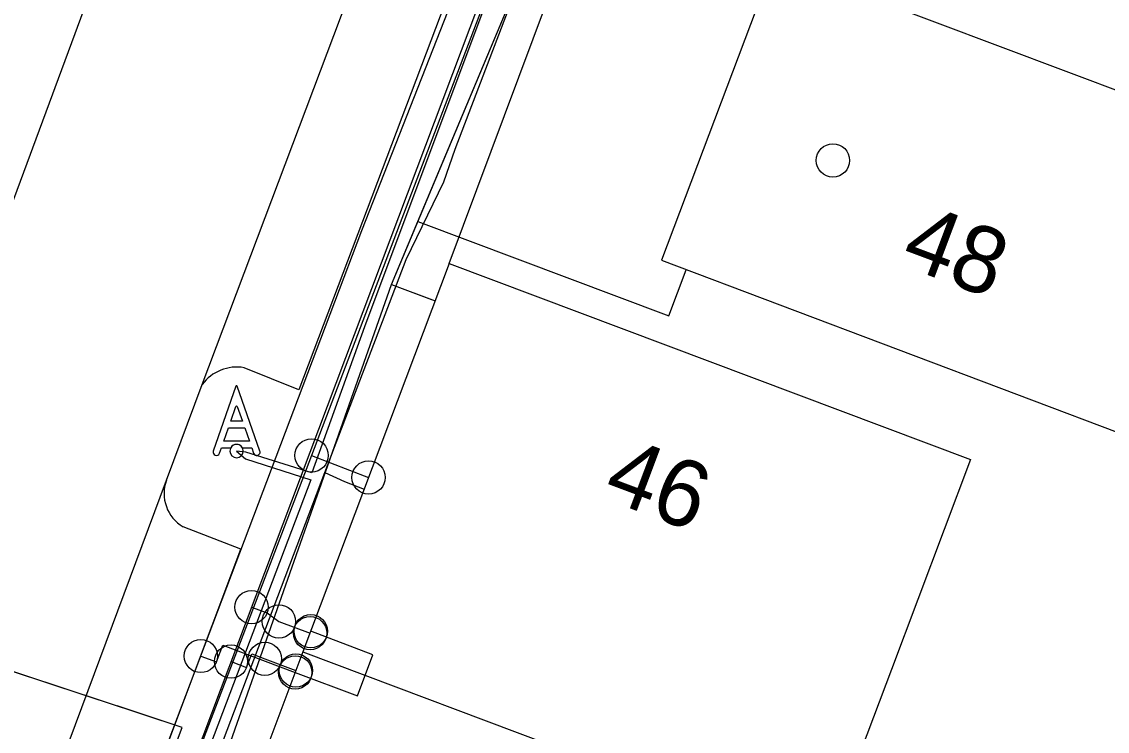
# Model space of a CAD drawing. Extents: x 192672 to 192910, y 446344 to 446512.
# Drawn here: x 192756.71 to 192773.02, y 446432.42 to 446443.08 of the extents above; entities that cross this region are included whole.
import ezdxf

# ---------------------------------------------------------------- set-up
doc = ezdxf.new("R2010")
doc.units = 0
for name, color, linetype in [('B-OI-KL-BUISLEIDING_OLIEGASCHEMICALIEN_GASLAGEDRUK-G', 7, 'Continuous'), ('B-OI-KL-DATA-G', 7, 'Continuous'), ('B-OI-KL-DATA_DUCT-G', 7, 'Continuous'), ('B-OI-KL-DATA_GTWP-S', 7, 'Continuous'), ('B-OI-KL-DATA_KABELBED-G', 7, 'Continuous'), ('B-OI-KL-DATA_MANTELBUIS-G', 7, 'Continuous'), ('B-OI-KL-DATA_MOF-S', 7, 'Continuous'), ('B-OI-KL-ET_LS-G', 7, 'Continuous'), ('B-OI-KL-ET_LS_DELIVERYPOINT-S', 7, 'Continuous'), ('B-OI-KL-ET_LS_MOF-S', 7, 'Continuous'), ('B-OI-KL-GAS_LD_AFTAKZADEL-S', 7, 'Continuous'), ('B-OI-KL-GAS_LD_DELIVERYPOINT-S', 7, 'Continuous'), ('B-OI-KL-GAS_LD_OVERGANGSSTUK-S', 7, 'Continuous'), ('B-OI-RI-RIOOLVRIJVERVAL-G', 7, 'Continuous'), ('bovenleidingmast', 7, 'Continuous'), ('Default', 7, 'Continuous'), ('huisnummerreeks BGT', 7, 'Continuous'), ('kant open verharding', 7, 'Continuous'), ('kant verharding', 7, 'Continuous'), ('pand op maaiveld vlak', 7, 'Continuous')]:
    doc.layers.add(name, color=color, linetype=linetype)

# ---------------------------------------------------------------- blocks, each defined once
blk = doc.blocks.new('B-OI-KL-GAS_LD_AFTAKZADEL-S')
at = {"layer": 'Default'}
blk.add_circle((0, 0), 0.25, dxfattribs=at)
blk = doc.blocks.new('B-OI-KL-GAS_LD_DELIVERYPOINT-S')
at = {"layer": 'Default'}
blk.add_circle((0, 0), 0.25, dxfattribs=at)
blk = doc.blocks.new('B-OI-KL-GAS_LD_OVERGANGSSTUK-S')
at = {"layer": 'Default'}
blk.add_circle((0, 0), 0.25, dxfattribs=at)
blk = doc.blocks.new('B-OI-KL-ET_LS_DELIVERYPOINT-S')
at = {"layer": 'Default'}
blk.add_circle((0, 0), 0.25, dxfattribs=at)
blk = doc.blocks.new('B-OI-KL-ET_LS_MOF-S')
at = {"layer": 'Default'}
blk.add_circle((0, 0), 0.25, dxfattribs=at)
blk = doc.blocks.new('B-OI-KL-DATA_GTWP-S')
at = {"layer": 'Default'}
blk.add_circle((0, 0), 0.25, dxfattribs=at)
blk = doc.blocks.new('B-OI-KL-DATA_MOF-S')
at = {"layer": 'Default'}
blk.add_circle((0, 0), 0.25, dxfattribs=at)

msp = doc.modelspace()

# ---------------------------------------------------------------- linework, layer by layer
at = {"layer": 'B-OI-KL-BUISLEIDING_OLIEGASCHEMICALIEN_GASLAGEDRUK-G'}
for points in [[(192808.99, 446509.756), (192805.748, 446508.276), (192801.187, 446506.24), (192794.261, 446502.995), (192789.059, 446500.595), (192784.967, 446498.672), (192784.158, 446498.207), (192778.689, 446484.216), (192775.51, 446475.031), (192756.472, 446424.494), (192754.598, 446419.974), (192751.089, 446410.462)], [(192760.162, 446434.287), (192760.396, 446434.199), (192760.573, 446434.071)], [(192760.573, 446434.071), (192761.041, 446433.895)], [(192759.853, 446433.467), (192760.087, 446433.379), (192760.164, 446433.583), (192760.361, 446433.509)], [(192760.361, 446433.509), (192760.829, 446433.333)]]:
    msp.add_lwpolyline(points, dxfattribs=at)
at = {"layer": 'B-OI-KL-DATA-G'}
for points in [[(192757.844, 446425.655), (192756.715, 446426.08), (192759.12, 446432.478), (192750.822, 446435.215), (192749.794, 446435.599), (192768.74, 446486.807), (192770.369, 446486.306), (192778.924, 446483.081), (192784.343, 446497.176), (192794.941, 446502.078), (192811.396, 446509.756)], [(192757.844, 446425.655), (192756.715, 446426.08), (192759.12, 446432.478), (192750.822, 446435.215), (192749.794, 446435.599), (192768.74, 446486.807), (192770.369, 446486.306), (192778.924, 446483.081), (192784.343, 446497.176), (192794.941, 446502.078), (192811.396, 446509.756)], [(192757.844, 446425.655), (192756.715, 446426.08), (192759.12, 446432.478), (192750.822, 446435.215), (192749.794, 446435.599), (192768.74, 446486.807), (192770.369, 446486.306), (192778.924, 446483.081), (192784.343, 446497.176), (192794.941, 446502.078), (192811.396, 446509.756)], [(192757.844, 446425.655), (192756.715, 446426.08), (192759.12, 446432.478), (192750.822, 446435.215), (192749.794, 446435.599), (192768.74, 446486.807), (192770.369, 446486.306), (192778.924, 446483.081), (192784.343, 446497.176), (192794.941, 446502.078), (192811.396, 446509.756)], [(192757.844, 446425.655), (192756.715, 446426.08), (192759.12, 446432.478), (192750.822, 446435.215), (192749.794, 446435.599), (192768.74, 446486.807), (192770.369, 446486.306), (192778.924, 446483.081), (192784.343, 446497.176), (192794.941, 446502.078), (192811.396, 446509.756)], [(192757.844, 446425.655), (192756.715, 446426.08), (192759.12, 446432.478), (192750.822, 446435.215), (192749.794, 446435.599), (192768.74, 446486.807), (192770.369, 446486.306), (192778.924, 446483.081), (192784.343, 446497.176), (192794.941, 446502.078), (192811.396, 446509.756)], [(192757.844, 446425.655), (192756.715, 446426.08), (192759.12, 446432.478), (192750.822, 446435.215), (192749.794, 446435.599), (192768.74, 446486.807), (192770.369, 446486.306), (192778.924, 446483.081), (192784.343, 446497.176), (192794.941, 446502.078), (192811.396, 446509.756)], [(192757.844, 446425.655), (192756.715, 446426.08), (192759.12, 446432.478), (192750.822, 446435.215), (192749.794, 446435.599), (192768.74, 446486.807)], [(192757.844, 446425.655), (192757.559, 446425.762), (192762.265, 446439.137), (192764.067, 446443.44), (192769.642, 446458.233), (192775.813, 446474.194), (192776.451, 446473.954)], [(192757.844, 446425.655), (192757.559, 446425.762), (192762.265, 446439.137), (192764.067, 446443.44), (192769.642, 446458.233), (192774.396, 446470.528), (192775.064, 446470.277)], [(192757.844, 446425.655), (192757.559, 446425.762), (192762.265, 446439.137), (192764.067, 446443.44), (192769.642, 446458.233), (192770.479, 446460.397), (192771.235, 446460.112)], [(192757.844, 446425.655), (192757.559, 446425.762), (192762.265, 446439.137), (192764.067, 446443.44), (192769.642, 446458.233), (192772.918, 446456.997)], [(192757.844, 446425.655), (192757.559, 446425.762), (192762.265, 446439.137), (192764.067, 446443.44), (192766.573, 446450.09), (192769.849, 446448.856)], [(192757.844, 446425.655), (192757.559, 446425.762), (192762.265, 446439.137), (192764.067, 446443.44), (192766.291, 446449.342), (192769.567, 446448.108)], [(192761.261, 446436.309), (192762.488, 446439.513), (192763.052, 446440.678), (192763.221, 446441.171), (192764.443, 446444.377)], [(192757.844, 446425.655), (192757.559, 446425.762), (192762.265, 446439.137), (192762.662, 446440.084), (192766.433, 446438.662), (192766.695, 446439.358)], [(192757.844, 446425.655), (192757.559, 446425.762), (192762.265, 446439.137), (192762.92, 446438.89)], [(192759.436, 446431.486), (192761.261, 446436.309)], [(192761.261, 446436.309), (192761.558, 446436.172), (192761.856, 446436.061)]]:
    msp.add_lwpolyline(points, dxfattribs=at)
at = {"layer": 'B-OI-KL-DATA_DUCT-G'}
msp.add_lwpolyline([(192750.822, 446435.215), (192758.142, 446432.802)], dxfattribs=at)
at = {"layer": 'B-OI-KL-DATA_KABELBED-G'}
for points in [[(192781.5, 446489.931), (192778.594, 446482.476), (192777.525, 446479.682), (192775.942, 446475.544), (192774.287, 446471.219), (192774.071, 446470.654), (192771.264, 446463.317), (192769.537, 446458.803), (192769.421, 446458.498), (192766.199, 446450.043), (192761.064, 446436.566), (192759.105, 446431.427), (192758.318, 446429.36), (192752.08, 446412.145), (192751.738, 446411.209)], [(192762.662, 446440.084), (192764.067, 446443.44), (192766.291, 446449.342)], [(192762.265, 446439.137), (192762.662, 446440.084)], [(192762.662, 446440.084), (192766.433, 446438.662), (192766.695, 446439.358)], [(192757.559, 446425.762), (192762.265, 446439.137)], [(192762.265, 446439.137), (192762.826, 446438.926)], [(192762.826, 446438.926), (192762.92, 446438.89)], [(192761.064, 446436.566), (192761.921, 446436.235)], [(192750.822, 446435.215), (192758.142, 446432.802)], [(192756.89, 446426.545), (192759.12, 446432.478), (192758.142, 446432.802)]]:
    msp.add_lwpolyline(points, dxfattribs=at)
at = {"layer": 'B-OI-KL-DATA_MANTELBUIS-G'}
msp.add_lwpolyline([(192750.822, 446435.215), (192758.142, 446432.802)], dxfattribs=at)
at = {"layer": 'B-OI-KL-ET_LS-G'}
for points in [[(192751.683, 446410.693), (192751.297, 446411.193), (192751.249, 446411.263), (192751.183, 446411.41), (192751.151, 446411.568), (192751.154, 446411.72), (192751.195, 446411.884), (192761.82, 446439.945), (192769.713, 446460.045), (192776.093, 446476.975), (192777.923, 446482.086)], [(192769.108, 446460.374), (192769.235, 446460.249), (192769.933, 446460.043), (192761.858, 446438.501), (192761.067, 446436.302), (192760.076, 446436.613), (192759.938, 446436.632)], [(192759.938, 446436.632), (192760.07, 446436.515), (192761.052, 446436.201), (192750.674, 446408.83), (192749.898, 446409.114), (192749.734, 446409.092)], [(192760.819, 446433.305), (192761.755, 446432.953), (192761.987, 446433.571), (192761.051, 446433.923)], [(192759.399, 446433.551), (192759.633, 446433.462), (192759.729, 446433.715), (192760.819, 446433.305)]]:
    msp.add_lwpolyline(points, dxfattribs=at)
at = {"layer": 'B-OI-RI-RIOOLVRIJVERVAL-G'}
msp.add_lwpolyline([(192740.63, 446397.31), (192759.86, 446449.26)], dxfattribs=at)
at = {"layer": 'bovenleidingmast'}
for p, q in [((192759.928, 446437.605), (192759.587, 446436.632)), ((192760.287, 446436.632), (192759.946, 446437.605))]:
    msp.add_line(p, q, dxfattribs=at)
for points in [[(192759.946, 446437.302), (192760.024, 446437.082), (192759.85, 446437.082), (192759.928, 446437.302)], [(192759.681, 446436.599), (192759.71, 446436.682), (192759.85, 446436.682)], [(192760.024, 446436.682), (192760.164, 446436.682), (192760.193, 446436.599)]]:
    msp.add_lwpolyline(points, dxfattribs=at)
msp.add_lwpolyline([(192760.059, 446436.982), (192760.129, 446436.782), (192759.745, 446436.782), (192759.815, 446436.982)], close=True, dxfattribs=at)
for centre, radius, start, end in [((192759.937, 446437.602), 0.01, 19.29, 160.71), ((192759.937, 446437.299), 0.01, 19.29, 160.71), ((192759.634, 446436.615), 0.05, 160.71, 340.71), ((192759.937, 446436.632), 0.1, 0, 180), ((192759.937, 446436.632), 0.1, 180, 0), ((192759.937, 446436.632), 0.1, 30, 150), ((192760.24, 446436.615), 0.05, 199.29, 19.29)]:
    msp.add_arc(centre, radius, start, end, dxfattribs=at)
at = {"layer": 'kant open verharding'}
msp.add_lwpolyline([(192763.131, 446439.452), (192770.245, 446458.483), (192770.698, 446459.694), (192771.023, 446459.551)], dxfattribs=at)
at = {"layer": 'kant verharding'}
for p, q in [((192759.42, 446437.63), (192767.733, 446459.699)), ((192758.883, 446436.192), (192759.42, 446437.63)), ((192753.421, 446421.556), (192758.883, 446436.192))]:
    msp.add_line(p, q, dxfattribs=at)
for points in [[(192768.035, 446459.06), (192768.878, 446458.723), (192760.872, 446437.554), (192760.052, 446437.884)], [(192754.031, 446421.809), (192754.871, 446421.511), (192760.002, 446435.156), (192759.135, 446435.492)]]:
    msp.add_lwpolyline(points, dxfattribs=at)
for centre, radius, start, end in [((192759.941, 446437.247), 0.647, 80.12, 143.6703), ((192759.425, 446435.992), 0.578, 159.7217, 239.8761)]:
    msp.add_arc(centre, radius, start, end, dxfattribs=at)
at = {"layer": 'pand op maaiveld vlak'}
for p, q in [((192779.205, 446439.772), (192768.015, 446443.99)), ((192763.131, 446439.452), (192760.935, 446433.614)), ((192760.935, 446433.614), (192758.739, 446427.776)), ((192760.935, 446433.614), (192768.768, 446430.668))]:
    msp.add_line(p, q, dxfattribs=at)
for points in [[(192768.015, 446443.99), (192766.321, 446439.499), (192773.437, 446436.816), (192777.512, 446435.28), (192779.205, 446439.772)], [(192763.131, 446439.452), (192770.966, 446436.505), (192769.779, 446433.348), (192768.768, 446430.668)]]:
    msp.add_lwpolyline(points, dxfattribs=at)

# ---------------------------------------------------------------- block references
at = {"layer": 'B-OI-KL-DATA_GTWP-S'}
for p in [(192761.064, 446436.566), (192761.921, 446436.235)]:
    msp.add_blockref('B-OI-KL-DATA_GTWP-S', p, dxfattribs=at)
at = {"layer": 'B-OI-KL-DATA_MOF-S'}
for p in [(192768.9, 446441), (192761.064, 446436.566)]:
    msp.add_blockref('B-OI-KL-DATA_MOF-S', p, dxfattribs=at)
at = {"layer": 'B-OI-KL-ET_LS_DELIVERYPOINT-S'}
for p in [(192761.051, 446433.923), (192760.819, 446433.305)]:
    msp.add_blockref('B-OI-KL-ET_LS_DELIVERYPOINT-S', p, dxfattribs=at)
at = {"layer": 'B-OI-KL-ET_LS_MOF-S'}
msp.add_blockref('B-OI-KL-ET_LS_MOF-S', (192759.399, 446433.551), dxfattribs=at)
at = {"layer": 'B-OI-KL-GAS_LD_AFTAKZADEL-S'}
for p in [(192760.162, 446434.287), (192759.853, 446433.467)]:
    msp.add_blockref('B-OI-KL-GAS_LD_AFTAKZADEL-S', p, dxfattribs=at)
at = {"layer": 'B-OI-KL-GAS_LD_DELIVERYPOINT-S'}
for p in [(192761.041, 446433.895), (192760.829, 446433.333)]:
    msp.add_blockref('B-OI-KL-GAS_LD_DELIVERYPOINT-S', p, dxfattribs=at)
at = {"layer": 'B-OI-KL-GAS_LD_OVERGANGSSTUK-S'}
for p in [(192760.573, 446434.071), (192760.361, 446433.509)]:
    msp.add_blockref('B-OI-KL-GAS_LD_OVERGANGSSTUK-S', p, dxfattribs=at)

# ---------------------------------------------------------------- texts
at = {"layer": 'huisnummerreeks BGT'}
for s, p in [('48', (192769.887, 446439.441)), ('46', (192765.413, 446435.934))]:
    msp.add_text(s, height=1, rotation=339.4, dxfattribs=at).set_placement(p)

doc.saveas('drawing.dxf')
